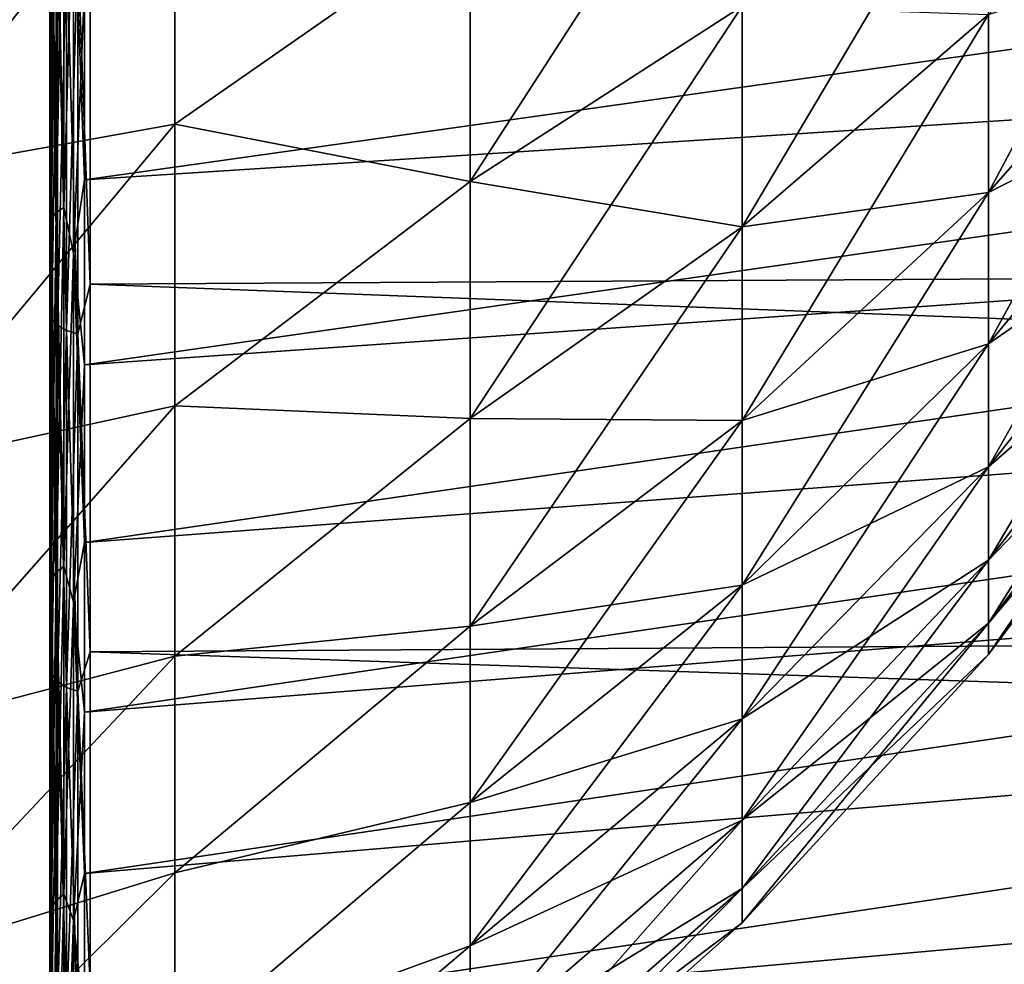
# Model space of a CAD drawing. Header units: millimetres. Extents: x -128 to 173, y -40 to 30.
# Tile 307 of 353: x 130 to 135, y -17 to -12. Entities that reach past the tile are written whole.
import ezdxf

# ---------------------------------------------------------------- set-up
doc = ezdxf.new("R2010")
doc.units = ezdxf.units.MM
doc.header["$LTSCALE"] = 56.728605
for name, color, linetype in [('253', 7, 'CONTINUOUS'), ('254', 7, 'CONTINUOUS'), ('256', 7, 'CONTINUOUS'), ('258', 7, 'CONTINUOUS'), ('273', 7, 'CONTINUOUS'), ('35', 7, 'CONTINUOUS'), ('37', 7, 'CONTINUOUS')]:
    doc.layers.add(name, color=color, linetype=linetype)

msp = doc.modelspace()

# ---------------------------------------------------------------- linework, layer by layer
at = {"layer": '253', "color": 7, "linetype": 'CONTINUOUS'}
for points in [[(130.3, -13.1849, -18.3481), (130.3, -11.2473, -19.5957), (130.3, -13.3547, -18.4773), (130.3, -13.1849, -18.3481)], [(130.3, -13.3547, -18.4773), (130.3, -11.2473, -19.5957), (130.3, -11.4006, -19.743), (130.3, -13.3547, -18.4773)], [(130.3, -11.2475, 19.5956), (130.3, -13.1851, 18.348), (130.3, -13.3541, 18.4778), (130.3, -11.2475, 19.5956)], [(130.3, -11.3999, 19.7434), (130.3, -11.2475, 19.5956), (130.3, -13.3541, 18.4778), (130.3, -11.3999, 19.7434)], [(130.3, -14.9854, -16.9096), (130.3, -13.1849, -18.3481), (130.3, -15.1696, -17.0189), (130.3, -14.9854, -16.9096)], [(130.3, -15.1696, -17.0189), (130.3, -13.1849, -18.3481), (130.3, -13.3547, -18.4773), (130.3, -15.1696, -17.0189)], [(130.3, -13.1851, 18.348), (130.3, -14.9855, 16.9095), (130.3, -15.169, 17.0194), (130.3, -13.1851, 18.348)], [(130.3, -13.3541, 18.4778), (130.3, -13.1851, 18.348), (130.3, -15.169, 17.0194), (130.3, -13.3541, 18.4778)], [(130.3, -16.6299, -15.2952), (130.3, -14.9854, -16.9096), (130.3, -16.8263, -15.383), (130.3, -16.6299, -15.2952)], [(130.3, -16.8263, -15.383), (130.3, -14.9854, -16.9096), (130.3, -15.1696, -17.0189), (130.3, -16.8263, -15.383)], [(130.3, -14.9855, 16.9095), (130.3, -16.63, 15.2951), (130.3, -16.8258, 15.3835), (130.3, -14.9855, 16.9095)], [(130.3, -15.169, 17.0194), (130.3, -14.9855, 16.9095), (130.3, -16.8258, 15.3835), (130.3, -15.169, 17.0194)], [(130.3, -18.1015, -13.5214), (130.3, -16.6299, -15.2952), (130.3, -18.3074, -13.5867), (130.3, -18.1015, -13.5214)], [(130.3, -18.3074, -13.5867), (130.3, -16.6299, -15.2952), (130.3, -16.8263, -15.383), (130.3, -18.3074, -13.5867)], [(130.3, -16.63, 15.2951), (130.3, -18.1016, 13.5213), (130.3, -18.307, 13.5873), (130.3, -16.63, 15.2951)], [(130.3, -16.8258, 15.3835), (130.3, -16.63, 15.2951), (130.3, -18.307, 13.5873), (130.3, -16.8258, 15.3835)]]:
    msp.add_3dface(points, dxfattribs=at)
at = {"layer": '254', "color": 7, "linetype": 'CONTINUOUS'}
for points in [[(171.8356, -11.2938, -19.6191), (171.8356, -13.2346, -18.3658), (130.5017, -11.5007, -19.9161), (171.8356, -11.2938, -19.6191)], [(171.8356, -13.2346, 18.3658), (171.8356, -11.2938, 19.6191), (130.5017, -11.5007, 19.9161), (171.8356, -13.2346, 18.3658)], [(130.5017, -11.5007, -19.9161), (171.8356, -13.2346, -18.3658), (130.5017, -13.472, -18.6393), (130.5017, -11.5007, -19.9161)], [(130.5017, -13.472, 18.6393), (171.8356, -13.2346, 18.3658), (130.5017, -11.5007, 19.9161), (130.5017, -13.472, 18.6393)], [(171.8356, -13.2346, -18.3658), (171.8356, -15.0377, -16.9212), (130.5017, -13.472, -18.6393), (171.8356, -13.2346, -18.3658)], [(171.8356, -15.0377, 16.9212), (171.8356, -13.2346, 18.3658), (130.5017, -13.472, 18.6393), (171.8356, -15.0377, 16.9212)], [(130.5017, -13.472, -18.6393), (171.8356, -15.0377, -16.9212), (130.5017, -15.3028, -17.168), (130.5017, -13.472, -18.6393)], [(130.5017, -15.3028, 17.168), (171.8356, -15.0377, 16.9212), (130.5017, -13.472, 18.6393), (130.5017, -15.3028, 17.168)], [(171.8356, -15.0377, -16.9212), (171.8356, -16.6841, -15.3003), (130.5017, -15.3028, -17.168), (171.8356, -15.0377, -16.9212)], [(171.8356, -16.6841, 15.3003), (171.8356, -15.0377, 16.9212), (130.5017, -15.3028, 17.168), (171.8356, -16.6841, 15.3003)], [(130.5017, -15.3028, -17.168), (171.8356, -16.6841, -15.3003), (130.5017, -16.974, -15.5178), (130.5017, -15.3028, -17.168)], [(130.5017, -16.974, 15.5178), (171.8356, -16.6841, 15.3003), (130.5017, -15.3028, 17.168), (130.5017, -16.974, 15.5178)], [(171.8356, -16.6841, -15.3003), (171.8356, -18.1567, -13.5201), (130.5017, -16.974, -15.5178), (171.8356, -16.6841, -15.3003)], [(171.8356, -18.1567, 13.5201), (171.8356, -16.6841, 15.3003), (130.5017, -16.974, 15.5178), (171.8356, -18.1567, 13.5201)]]:
    msp.add_3dface(points, dxfattribs=at)
at = {"layer": '256', "color": 7, "linetype": 'CONTINUOUS'}
for points in [[(142.1846, -12.1963, -16.7873), (142.1846, -11.3015, -17.4023), (130.4722, -12.9519, -18.2711), (142.1846, -12.1963, -16.7873)], [(130.4722, -12.9519, -18.2711), (142.1846, -11.3015, -17.4023), (130.4722, -11.9963, -18.9122), (130.4722, -12.9519, -18.2711)], [(142.1846, -11.3015, 17.4023), (142.1846, -12.1963, 16.7873), (130.4722, -12.9519, 18.2711), (142.1846, -11.3015, 17.4023)], [(130.4722, -11.9963, 18.9122), (142.1846, -11.3015, 17.4023), (130.4722, -12.9519, 18.2711), (130.4722, -11.9963, 18.9122)], [(142.1846, -13.0585, -16.1257), (142.1846, -12.1963, -16.7873), (130.4722, -13.8733, -17.5817), (142.1846, -13.0585, -16.1257)], [(130.4722, -13.8733, -17.5817), (142.1846, -12.1963, -16.7873), (130.4722, -12.9519, -18.2711), (130.4722, -13.8733, -17.5817)], [(142.1846, -12.1963, 16.7873), (142.1846, -13.0585, 16.1257), (130.4722, -13.8733, 17.5817), (142.1846, -12.1963, 16.7873)], [(130.4722, -12.9519, 18.2711), (142.1846, -12.1963, 16.7873), (130.4722, -13.8733, 17.5817), (130.4722, -12.9519, 18.2711)], [(142.1846, -13.8846, -15.4201), (142.1846, -13.0585, -16.1257), (130.4722, -14.7581, -16.8458), (142.1846, -13.8846, -15.4201)], [(130.4722, -14.7581, -16.8458), (142.1846, -13.0585, -16.1257), (130.4722, -13.8733, -17.5817), (130.4722, -14.7581, -16.8458)], [(142.1846, -13.0585, 16.1257), (142.1846, -13.8846, 15.4201), (130.4722, -14.7581, 16.8458), (142.1846, -13.0585, 16.1257)], [(130.4722, -13.8733, 17.5817), (142.1846, -13.0585, 16.1257), (130.4722, -14.7581, 16.8458), (130.4722, -13.8733, 17.5817)], [(142.1846, -14.6723, -14.6726), (142.1846, -13.8846, -15.4201), (130.4722, -15.6039, -16.0655), (142.1846, -14.6723, -14.6726)], [(130.4722, -15.6039, -16.0655), (142.1846, -13.8846, -15.4201), (130.4722, -14.7581, -16.8458), (130.4722, -15.6039, -16.0655)], [(142.1846, -13.8846, 15.4201), (142.1846, -14.6723, 14.6726), (130.4722, -15.6039, 16.0655), (142.1846, -13.8846, 15.4201)], [(130.4722, -14.7581, 16.8458), (142.1846, -13.8846, 15.4201), (130.4722, -15.6039, 16.0655), (130.4722, -14.7581, 16.8458)], [(142.1846, -15.4204, -13.8843), (142.1846, -14.6723, -14.6726), (130.4722, -16.4086, -15.2428), (142.1846, -15.4204, -13.8843)], [(130.4722, -16.4086, -15.2428), (142.1846, -14.6723, -14.6726), (130.4722, -15.6039, -16.0655), (130.4722, -16.4086, -15.2428)], [(142.1846, -14.6723, 14.6726), (142.1846, -15.4204, 13.8843), (130.4722, -16.4086, 15.2428), (142.1846, -14.6723, 14.6726)], [(130.4722, -15.6039, 16.0655), (142.1846, -14.6723, 14.6726), (130.4722, -16.4086, 15.2428), (130.4722, -15.6039, 16.0655)], [(142.1846, -16.1259, -13.0583), (142.1846, -15.4204, -13.8843), (130.4722, -17.1699, -14.3799), (142.1846, -16.1259, -13.0583)], [(130.4722, -17.1699, -14.3799), (142.1846, -15.4204, -13.8843), (130.4722, -16.4086, -15.2428), (130.4722, -17.1699, -14.3799)], [(142.1846, -15.4204, 13.8843), (142.1846, -16.1259, 13.0583), (130.4722, -17.1699, 14.3799), (142.1846, -15.4204, 13.8843)], [(130.4722, -16.4086, 15.2428), (142.1846, -15.4204, 13.8843), (130.4722, -17.1699, 14.3799), (130.4722, -16.4086, 15.2428)], [(142.1846, -16.787, -12.1967), (142.1846, -16.1259, -13.0583), (130.4722, -17.8858, -13.4789), (142.1846, -16.787, -12.1967)], [(130.4722, -17.8858, -13.4789), (142.1846, -16.1259, -13.0583), (130.4722, -17.1699, -14.3799), (130.4722, -17.8858, -13.4789)], [(142.1846, -16.1259, 13.0583), (142.1846, -16.787, 12.1967), (130.4722, -17.8858, 13.4789), (142.1846, -16.1259, 13.0583)], [(130.4722, -17.1699, 14.3799), (142.1846, -16.1259, 13.0583), (130.4722, -17.8858, 13.4789), (130.4722, -17.1699, 14.3799)], [(142.1846, -17.4025, -11.3011), (142.1846, -16.787, -12.1967), (130.4722, -18.5546, -12.5424), (142.1846, -17.4025, -11.3011)], [(130.4722, -18.5546, -12.5424), (142.1846, -16.787, -12.1967), (130.4722, -17.8858, -13.4789), (130.4722, -18.5546, -12.5424)], [(142.1846, -16.787, 12.1967), (142.1846, -17.4025, 11.3011), (130.4722, -18.5546, 12.5424), (142.1846, -16.787, 12.1967)], [(130.4722, -17.8858, 13.4789), (142.1846, -16.787, 12.1967), (130.4722, -18.5546, 12.5424), (130.4722, -17.8858, 13.4789)]]:
    msp.add_3dface(points, dxfattribs=at)
at = {"layer": '258', "color": 7, "linetype": 'CONTINUOUS'}
for points in [[(130.3, -11.3999, 19.7434), (130.3, -13.3541, 18.4778), (130.3098, -11.7337, 19.6191), (130.3, -11.3999, 19.7434)], [(130.3, -13.3547, -18.4773), (130.3, -11.4006, -19.743), (130.3098, -11.7337, -19.6191), (130.3, -13.3547, -18.4773)], [(130.5017, -13.472, 18.6393), (130.5017, -11.5007, 19.9161), (130.4395, -11.7998, 19.7295), (130.5017, -13.472, 18.6393)], [(130.5017, -11.5007, -19.9161), (130.5017, -13.472, -18.6393), (130.4395, -11.7998, -19.7295), (130.5017, -11.5007, -19.9161)], [(130.3, -13.3547, -18.4773), (130.3098, -11.7337, -19.6191), (130.3098, -13.6423, -18.3433), (130.3, -13.3547, -18.4773)], [(130.3, -13.3541, 18.4778), (130.3098, -13.6423, 18.3433), (130.3098, -11.7337, 19.6191), (130.3, -13.3541, 18.4778)], [(130.3098, -13.6423, 18.3433), (130.3385, -11.7625, 19.6672), (130.3098, -11.7337, 19.6191), (130.3098, -13.6423, 18.3433)], [(130.3385, -11.7625, -19.6672), (130.3385, -13.6758, -18.3883), (130.3098, -11.7337, -19.6191), (130.3385, -11.7625, -19.6672)], [(130.3098, -11.7337, -19.6191), (130.3385, -13.6758, -18.3883), (130.3098, -13.6423, -18.3433), (130.3098, -11.7337, -19.6191)], [(130.3385, -13.6758, 18.3883), (130.3385, -11.7625, 19.6672), (130.3098, -13.6423, 18.3433), (130.3385, -13.6758, 18.3883)], [(130.3385, -13.6758, 18.3883), (130.3832, -11.7853, 19.7053), (130.3385, -11.7625, 19.6672), (130.3385, -13.6758, 18.3883)], [(130.3832, -11.7853, -19.7053), (130.3832, -13.7023, -18.4239), (130.3385, -11.7625, -19.6672), (130.3832, -11.7853, -19.7053)], [(130.3385, -11.7625, -19.6672), (130.3832, -13.7023, -18.4239), (130.3385, -13.6758, -18.3883), (130.3385, -11.7625, -19.6672)], [(130.3832, -13.7023, 18.4239), (130.3832, -11.7853, 19.7053), (130.3385, -13.6758, 18.3883), (130.3832, -13.7023, 18.4239)], [(130.3832, -13.7023, 18.4239), (130.4395, -11.7998, 19.7295), (130.3832, -11.7853, 19.7053), (130.3832, -13.7023, 18.4239)], [(130.4395, -11.7998, -19.7295), (130.4395, -13.7191, -18.4465), (130.3832, -11.7853, -19.7053), (130.4395, -11.7998, -19.7295)], [(130.3832, -11.7853, -19.7053), (130.4395, -13.7191, -18.4465), (130.3832, -13.7023, -18.4239), (130.3832, -11.7853, -19.7053)], [(130.4395, -13.7191, 18.4465), (130.4395, -11.7998, 19.7295), (130.3832, -13.7023, 18.4239), (130.4395, -13.7191, 18.4465)], [(130.4395, -13.7191, 18.4465), (130.5017, -13.472, 18.6393), (130.4395, -11.7998, 19.7295), (130.4395, -13.7191, 18.4465)], [(130.4395, -11.7998, -19.7295), (130.5017, -13.472, -18.6393), (130.4395, -13.7191, -18.4465), (130.4395, -11.7998, -19.7295)], [(130.3, -13.3541, 18.4778), (130.3, -15.169, 17.0194), (130.3098, -13.6423, 18.3433), (130.3, -13.3541, 18.4778)], [(130.3, -15.1696, -17.0189), (130.3, -13.3547, -18.4773), (130.3098, -13.6423, -18.3433), (130.3, -15.1696, -17.0189)], [(130.5017, -15.3028, 17.168), (130.5017, -13.472, 18.6393), (130.4395, -13.7191, 18.4465), (130.5017, -15.3028, 17.168)], [(130.5017, -13.472, -18.6393), (130.5017, -15.3028, -17.168), (130.4395, -13.7191, -18.4465), (130.5017, -13.472, -18.6393)], [(130.3, -15.1696, -17.0189), (130.3098, -13.6423, -18.3433), (130.3098, -15.4133, -16.8825), (130.3, -15.1696, -17.0189)], [(130.3, -15.169, 17.0194), (130.3098, -15.4133, 16.8825), (130.3098, -13.6423, 18.3433), (130.3, -15.169, 17.0194)], [(130.3098, -15.4133, 16.8825), (130.3385, -13.6758, 18.3883), (130.3098, -13.6423, 18.3433), (130.3098, -15.4133, 16.8825)], [(130.3385, -13.6758, -18.3883), (130.3385, -15.4511, -16.9239), (130.3098, -13.6423, -18.3433), (130.3385, -13.6758, -18.3883)], [(130.3098, -13.6423, -18.3433), (130.3385, -15.4511, -16.9239), (130.3098, -15.4133, -16.8825), (130.3098, -13.6423, -18.3433)], [(130.3385, -15.4511, 16.9239), (130.3385, -13.6758, 18.3883), (130.3098, -15.4133, 16.8825), (130.3385, -15.4511, 16.9239)], [(130.3385, -15.4511, 16.9239), (130.3832, -13.7023, 18.4239), (130.3385, -13.6758, 18.3883), (130.3385, -15.4511, 16.9239)], [(130.3832, -13.7023, -18.4239), (130.3832, -15.481, -16.9566), (130.3385, -13.6758, -18.3883), (130.3832, -13.7023, -18.4239)], [(130.3385, -13.6758, -18.3883), (130.3832, -15.481, -16.9566), (130.3385, -15.4511, -16.9239), (130.3385, -13.6758, -18.3883)], [(130.3832, -15.481, 16.9566), (130.3832, -13.7023, 18.4239), (130.3385, -15.4511, 16.9239), (130.3832, -15.481, 16.9566)], [(130.3832, -15.481, 16.9566), (130.4395, -13.7191, 18.4465), (130.3832, -13.7023, 18.4239), (130.3832, -15.481, 16.9566)], [(130.4395, -13.7191, -18.4465), (130.4395, -15.5001, -16.9775), (130.3832, -13.7023, -18.4239), (130.4395, -13.7191, -18.4465)], [(130.3832, -13.7023, -18.4239), (130.4395, -15.5001, -16.9775), (130.3832, -15.481, -16.9566), (130.3832, -13.7023, -18.4239)], [(130.4395, -15.5001, 16.9775), (130.4395, -13.7191, 18.4465), (130.3832, -15.481, 16.9566), (130.4395, -15.5001, 16.9775)], [(130.4395, -15.5001, 16.9775), (130.5017, -15.3028, 17.168), (130.4395, -13.7191, 18.4465), (130.4395, -15.5001, 16.9775)], [(130.4395, -13.7191, -18.4465), (130.5017, -15.3028, -17.168), (130.4395, -15.5001, -16.9775), (130.4395, -13.7191, -18.4465)], [(130.3, -15.169, 17.0194), (130.3, -16.8258, 15.3835), (130.3098, -15.4133, 16.8825), (130.3, -15.169, 17.0194)], [(130.3, -16.8263, -15.383), (130.3, -15.1696, -17.0189), (130.3098, -15.4133, -16.8825), (130.3, -16.8263, -15.383)], [(130.5017, -16.974, 15.5178), (130.5017, -15.3028, 17.168), (130.4395, -15.5001, 16.9775), (130.5017, -16.974, 15.5178)], [(130.5017, -15.3028, -17.168), (130.5017, -16.974, -15.5178), (130.4395, -15.5001, -16.9775), (130.5017, -15.3028, -17.168)], [(130.3, -16.8263, -15.383), (130.3098, -15.4133, -16.8825), (130.3098, -17.0289, -15.2514), (130.3, -16.8263, -15.383)], [(130.3, -16.8258, 15.3835), (130.3098, -17.0289, 15.2514), (130.3098, -15.4133, 16.8825), (130.3, -16.8258, 15.3835)], [(130.3098, -17.0289, 15.2514), (130.3385, -15.4511, 16.9239), (130.3098, -15.4133, 16.8825), (130.3098, -17.0289, 15.2514)], [(130.3385, -15.4511, -16.9239), (130.3385, -17.0706, -15.2888), (130.3098, -15.4133, -16.8825), (130.3385, -15.4511, -16.9239)], [(130.3098, -15.4133, -16.8825), (130.3385, -17.0706, -15.2888), (130.3098, -17.0289, -15.2514), (130.3098, -15.4133, -16.8825)], [(130.3385, -17.0706, 15.2888), (130.3385, -15.4511, 16.9239), (130.3098, -17.0289, 15.2514), (130.3385, -17.0706, 15.2888)], [(130.3385, -17.0706, 15.2888), (130.3832, -15.481, 16.9566), (130.3385, -15.4511, 16.9239), (130.3385, -17.0706, 15.2888)], [(130.3832, -15.481, -16.9566), (130.3832, -17.1037, -15.3184), (130.3385, -15.4511, -16.9239), (130.3832, -15.481, -16.9566)], [(130.3385, -15.4511, -16.9239), (130.3832, -17.1037, -15.3184), (130.3385, -17.0706, -15.2888), (130.3385, -15.4511, -16.9239)], [(130.3832, -17.1037, 15.3184), (130.3832, -15.481, 16.9566), (130.3385, -17.0706, 15.2888), (130.3832, -17.1037, 15.3184)], [(130.3832, -17.1037, 15.3184), (130.4395, -15.5001, 16.9775), (130.3832, -15.481, 16.9566), (130.3832, -17.1037, 15.3184)], [(130.4395, -15.5001, -16.9775), (130.4395, -17.1247, -15.3373), (130.3832, -15.481, -16.9566), (130.4395, -15.5001, -16.9775)], [(130.3832, -15.481, -16.9566), (130.4395, -17.1247, -15.3373), (130.3832, -17.1037, -15.3184), (130.3832, -15.481, -16.9566)], [(130.4395, -17.1247, 15.3373), (130.4395, -15.5001, 16.9775), (130.3832, -17.1037, 15.3184), (130.4395, -17.1247, 15.3373)], [(130.4395, -17.1247, 15.3373), (130.5017, -16.974, 15.5178), (130.4395, -15.5001, 16.9775), (130.4395, -17.1247, 15.3373)], [(130.4395, -15.5001, -16.9775), (130.5017, -16.974, -15.5178), (130.4395, -17.1247, -15.3373), (130.4395, -15.5001, -16.9775)], [(130.3, -16.8258, 15.3835), (130.3, -18.307, 13.5873), (130.3098, -17.0289, 15.2514), (130.3, -16.8258, 15.3835)], [(130.3, -18.3074, -13.5867), (130.3, -16.8263, -15.383), (130.3098, -17.0289, -15.2514), (130.3, -18.3074, -13.5867)]]:
    msp.add_3dface(points, dxfattribs=at)
at = {"layer": '273', "color": 7, "linetype": 'CONTINUOUS'}
for points in [[(130.3319, -13.1142, -18.2654), (130.3319, -11.1857, -19.5061), (130.3081, -13.1445, -18.3076), (130.3319, -13.1142, -18.2654)], [(130.3081, -13.1445, -18.3076), (130.3319, -11.1857, -19.5061), (130.3081, -11.2116, -19.5511), (130.3081, -13.1445, -18.3076)], [(130.3319, -11.1857, 19.5061), (130.3319, -13.1142, 18.2654), (130.3081, -11.2116, 19.5511), (130.3319, -11.1857, 19.5061)], [(130.3694, -13.0891, -18.2304), (130.3694, -11.1643, -19.4687), (130.3319, -13.1142, -18.2654), (130.3694, -13.0891, -18.2304)], [(130.3319, -13.1142, -18.2654), (130.3694, -11.1643, -19.4687), (130.3319, -11.1857, -19.5061), (130.3319, -13.1142, -18.2654)], [(130.3694, -11.1643, 19.4687), (130.3694, -13.0891, 18.2304), (130.3319, -11.1857, 19.5061), (130.3694, -11.1643, 19.4687)], [(130.3319, -11.1857, 19.5061), (130.3694, -13.0891, 18.2304), (130.3319, -13.1142, 18.2654), (130.3319, -11.1857, 19.5061)], [(130.3694, -13.0891, -18.2304), (130.4175, -11.4452, -19.2692), (130.3694, -11.1643, -19.4687), (130.3694, -13.0891, -18.2304)], [(130.3694, -11.1643, 19.4687), (130.4175, -11.4452, 19.2692), (130.3694, -13.0891, 18.2304), (130.3694, -11.1643, 19.4687)], [(130.3, -11.2475, 19.5956), (130.3081, -11.2116, 19.5511), (130.3081, -13.1445, 18.3076), (130.3, -11.2475, 19.5956)], [(130.3, -11.2473, -19.5957), (130.3081, -13.1445, -18.3076), (130.3081, -11.2116, -19.5511), (130.3, -11.2473, -19.5957)], [(130.3081, -11.2116, 19.5511), (130.3319, -13.1142, 18.2654), (130.3081, -13.1445, 18.3076), (130.3081, -11.2116, 19.5511)], [(130.3, -11.2473, -19.5957), (130.3, -13.1849, -18.3481), (130.3081, -13.1445, -18.3076), (130.3, -11.2473, -19.5957)], [(130.3, -13.1851, 18.348), (130.3, -11.2475, 19.5956), (130.3081, -13.1445, 18.3076), (130.3, -13.1851, 18.348)], [(130.4175, -13.3176, -18.026), (130.4175, -11.4452, -19.2692), (130.3694, -13.0891, -18.2304), (130.4175, -13.3176, -18.026)], [(130.4175, -11.4452, 19.2692), (130.4175, -13.3176, 18.026), (130.3694, -13.0891, 18.2304), (130.4175, -11.4452, 19.2692)], [(130.4722, -11.9963, 18.9122), (130.4722, -12.9519, 18.2711), (130.4175, -11.4452, 19.2692), (130.4722, -11.9963, 18.9122)], [(130.4175, -11.4452, 19.2692), (130.4722, -12.9519, 18.2711), (130.4175, -13.3176, 18.026), (130.4175, -11.4452, 19.2692)], [(130.4175, -13.3176, -18.026), (130.4722, -11.9963, -18.9122), (130.4175, -11.4452, -19.2692), (130.4175, -13.3176, -18.026)], [(130.4722, -12.9519, -18.2711), (130.4722, -11.9963, -18.9122), (130.4175, -13.3176, -18.026), (130.4722, -12.9519, -18.2711)], [(130.4722, -12.9519, 18.2711), (130.4722, -13.8733, 17.5817), (130.4175, -13.3176, 18.026), (130.4722, -12.9519, 18.2711)], [(130.4722, -13.8733, -17.5817), (130.4722, -12.9519, -18.2711), (130.4175, -13.3176, -18.026), (130.4722, -13.8733, -17.5817)], [(130.3694, -14.8777, -16.8026), (130.3694, -13.0891, -18.2304), (130.3319, -14.9063, -16.8348), (130.3694, -14.8777, -16.8026)], [(130.3319, -14.9063, -16.8348), (130.3694, -13.0891, -18.2304), (130.3319, -13.1142, -18.2654), (130.3319, -14.9063, -16.8348)], [(130.3694, -13.0891, 18.2304), (130.3694, -14.8777, 16.8026), (130.3319, -13.1142, 18.2654), (130.3694, -13.0891, 18.2304)], [(130.3694, -14.8777, -16.8026), (130.4175, -13.3176, -18.026), (130.3694, -13.0891, -18.2304), (130.3694, -14.8777, -16.8026)], [(130.3694, -13.0891, 18.2304), (130.4175, -13.3176, 18.026), (130.3694, -14.8777, 16.8026), (130.3694, -13.0891, 18.2304)], [(130.3, -13.1851, 18.348), (130.3081, -13.1445, 18.3076), (130.3081, -14.9407, 16.8737), (130.3, -13.1851, 18.348)], [(130.3, -13.1849, -18.3481), (130.3081, -14.9407, -16.8737), (130.3081, -13.1445, -18.3076), (130.3, -13.1849, -18.3481)], [(130.3319, -14.9063, -16.8348), (130.3319, -13.1142, -18.2654), (130.3081, -14.9407, -16.8737), (130.3319, -14.9063, -16.8348)], [(130.3081, -14.9407, -16.8737), (130.3319, -13.1142, -18.2654), (130.3081, -13.1445, -18.3076), (130.3081, -14.9407, -16.8737)], [(130.3319, -13.1142, 18.2654), (130.3319, -14.9063, 16.8348), (130.3081, -13.1445, 18.3076), (130.3319, -13.1142, 18.2654)], [(130.3081, -13.1445, 18.3076), (130.3319, -14.9063, 16.8348), (130.3081, -14.9407, 16.8737), (130.3081, -13.1445, 18.3076)], [(130.3319, -13.1142, 18.2654), (130.3694, -14.8777, 16.8026), (130.3319, -14.9063, 16.8348), (130.3319, -13.1142, 18.2654)], [(130.3, -13.1849, -18.3481), (130.3, -14.9854, -16.9096), (130.3081, -14.9407, -16.8737), (130.3, -13.1849, -18.3481)], [(130.3, -14.9855, 16.9095), (130.3, -13.1851, 18.348), (130.3081, -14.9407, 16.8737), (130.3, -14.9855, 16.9095)], [(130.4175, -15.056, -16.6015), (130.4175, -13.3176, -18.026), (130.3694, -14.8777, -16.8026), (130.4175, -15.056, -16.6015)], [(130.4175, -13.3176, 18.026), (130.4175, -15.056, 16.6015), (130.3694, -14.8777, 16.8026), (130.4175, -13.3176, 18.026)], [(130.4722, -13.8733, 17.5817), (130.4722, -14.7581, 16.8458), (130.4175, -13.3176, 18.026), (130.4722, -13.8733, 17.5817)], [(130.4175, -13.3176, 18.026), (130.4722, -14.7581, 16.8458), (130.4175, -15.056, 16.6015), (130.4175, -13.3176, 18.026)], [(130.4175, -15.056, -16.6015), (130.4722, -13.8733, -17.5817), (130.4175, -13.3176, -18.026), (130.4175, -15.056, -16.6015)], [(130.4722, -14.7581, -16.8458), (130.4722, -13.8733, -17.5817), (130.4175, -15.056, -16.6015), (130.4722, -14.7581, -16.8458)], [(130.4722, -14.7581, 16.8458), (130.4722, -15.6039, 16.0655), (130.4175, -15.056, 16.6015), (130.4722, -14.7581, 16.8458)], [(130.4722, -15.6039, -16.0655), (130.4722, -14.7581, -16.8458), (130.4175, -15.056, -16.6015), (130.4722, -15.6039, -16.0655)], [(130.3319, -16.5433, -15.2292), (130.3319, -14.9063, -16.8348), (130.3081, -16.5815, -15.2643), (130.3319, -16.5433, -15.2292)], [(130.3081, -16.5815, -15.2643), (130.3319, -14.9063, -16.8348), (130.3081, -14.9407, -16.8737), (130.3081, -16.5815, -15.2643)], [(130.3319, -14.9063, 16.8348), (130.3319, -16.5433, 15.2292), (130.3081, -14.9407, 16.8737), (130.3319, -14.9063, 16.8348)], [(130.3694, -16.5116, -15.2), (130.3694, -14.8777, -16.8026), (130.3319, -16.5433, -15.2292), (130.3694, -16.5116, -15.2)], [(130.3319, -16.5433, -15.2292), (130.3694, -14.8777, -16.8026), (130.3319, -14.9063, -16.8348), (130.3319, -16.5433, -15.2292)], [(130.3694, -14.8777, 16.8026), (130.3694, -16.5116, 15.2), (130.3319, -14.9063, 16.8348), (130.3694, -14.8777, 16.8026)], [(130.3319, -14.9063, 16.8348), (130.3694, -16.5116, 15.2), (130.3319, -16.5433, 15.2292), (130.3319, -14.9063, 16.8348)], [(130.3694, -16.5116, -15.2), (130.4175, -15.056, -16.6015), (130.3694, -14.8777, -16.8026), (130.3694, -16.5116, -15.2)], [(130.3694, -14.8777, 16.8026), (130.4175, -15.056, 16.6015), (130.3694, -16.5116, 15.2), (130.3694, -14.8777, 16.8026)], [(130.3, -14.9855, 16.9095), (130.3081, -14.9407, 16.8737), (130.3081, -16.5815, 15.2643), (130.3, -14.9855, 16.9095)], [(130.3, -14.9854, -16.9096), (130.3081, -16.5815, -15.2643), (130.3081, -14.9407, -16.8737), (130.3, -14.9854, -16.9096)], [(130.3081, -14.9407, 16.8737), (130.3319, -16.5433, 15.2292), (130.3081, -16.5815, 15.2643), (130.3081, -14.9407, 16.8737)], [(130.3, -14.9854, -16.9096), (130.3, -16.6299, -15.2952), (130.3081, -16.5815, -15.2643), (130.3, -14.9854, -16.9096)], [(130.3, -16.63, 15.2951), (130.3, -14.9855, 16.9095), (130.3081, -16.5815, 15.2643), (130.3, -16.63, 15.2951)], [(130.4175, -16.643, -15.0102), (130.4175, -15.056, -16.6015), (130.3694, -16.5116, -15.2), (130.4175, -16.643, -15.0102)], [(130.4175, -15.056, 16.6015), (130.4175, -16.643, 15.0102), (130.3694, -16.5116, 15.2), (130.4175, -15.056, 16.6015)], [(130.4722, -15.6039, 16.0655), (130.4722, -16.4086, 15.2428), (130.4175, -15.056, 16.6015), (130.4722, -15.6039, 16.0655)], [(130.4175, -15.056, 16.6015), (130.4722, -16.4086, 15.2428), (130.4175, -16.643, 15.0102), (130.4175, -15.056, 16.6015)], [(130.4175, -16.643, -15.0102), (130.4722, -15.6039, -16.0655), (130.4175, -15.056, -16.6015), (130.4175, -16.643, -15.0102)], [(130.4722, -16.4086, -15.2428), (130.4722, -15.6039, -16.0655), (130.4175, -16.643, -15.0102), (130.4722, -16.4086, -15.2428)], [(130.4722, -16.4086, 15.2428), (130.4722, -17.1699, 14.3799), (130.4175, -16.643, 15.0102), (130.4722, -16.4086, 15.2428)], [(130.4722, -17.1699, -14.3799), (130.4722, -16.4086, -15.2428), (130.4175, -16.643, -15.0102), (130.4722, -17.1699, -14.3799)], [(130.3694, -17.9738, -13.4393), (130.3694, -16.5116, -15.2), (130.3319, -18.0083, -13.4651), (130.3694, -17.9738, -13.4393)], [(130.3319, -18.0083, -13.4651), (130.3694, -16.5116, -15.2), (130.3319, -16.5433, -15.2292), (130.3319, -18.0083, -13.4651)], [(130.3694, -16.5116, 15.2), (130.3694, -17.9738, 13.4393), (130.3319, -16.5433, 15.2292), (130.3694, -16.5116, 15.2)], [(130.3694, -17.9738, -13.4393), (130.4175, -16.643, -15.0102), (130.3694, -16.5116, -15.2), (130.3694, -17.9738, -13.4393)], [(130.3694, -16.5116, 15.2), (130.4175, -16.643, 15.0102), (130.3694, -17.9738, 13.4393), (130.3694, -16.5116, 15.2)], [(130.3, -16.63, 15.2951), (130.3081, -16.5815, 15.2643), (130.3081, -18.0499, 13.4962), (130.3, -16.63, 15.2951)], [(130.3, -16.6299, -15.2952), (130.3081, -18.0499, -13.4962), (130.3081, -16.5815, -15.2643), (130.3, -16.6299, -15.2952)], [(130.3319, -18.0083, -13.4651), (130.3319, -16.5433, -15.2292), (130.3081, -18.0499, -13.4962), (130.3319, -18.0083, -13.4651)], [(130.3081, -18.0499, -13.4962), (130.3319, -16.5433, -15.2292), (130.3081, -16.5815, -15.2643), (130.3081, -18.0499, -13.4962)], [(130.3319, -16.5433, 15.2292), (130.3319, -18.0083, 13.4651), (130.3081, -16.5815, 15.2643), (130.3319, -16.5433, 15.2292)], [(130.3081, -16.5815, 15.2643), (130.3319, -18.0083, 13.4651), (130.3081, -18.0499, 13.4962), (130.3081, -16.5815, 15.2643)], [(130.3319, -16.5433, 15.2292), (130.3694, -17.9738, 13.4393), (130.3319, -18.0083, 13.4651), (130.3319, -16.5433, 15.2292)], [(130.3, -16.6299, -15.2952), (130.3, -18.1015, -13.5214), (130.3081, -18.0499, -13.4962), (130.3, -16.6299, -15.2952)], [(130.3, -18.1016, 13.5213), (130.3, -16.63, 15.2951), (130.3081, -18.0499, 13.4962), (130.3, -18.1016, 13.5213)], [(130.4175, -18.0626, -13.2678), (130.4175, -16.643, -15.0102), (130.3694, -17.9738, -13.4393), (130.4175, -18.0626, -13.2678)], [(130.4175, -16.643, 15.0102), (130.4175, -18.0626, 13.2678), (130.3694, -17.9738, 13.4393), (130.4175, -16.643, 15.0102)], [(130.4722, -17.1699, 14.3799), (130.4722, -17.8858, 13.4789), (130.4175, -16.643, 15.0102), (130.4722, -17.1699, 14.3799)], [(130.4175, -16.643, 15.0102), (130.4722, -17.8858, 13.4789), (130.4175, -18.0626, 13.2678), (130.4175, -16.643, 15.0102)], [(130.4175, -18.0626, -13.2678), (130.4722, -17.1699, -14.3799), (130.4175, -16.643, -15.0102), (130.4175, -18.0626, -13.2678)]]:
    msp.add_3dface(points, dxfattribs=at)
at = {"layer": '35', "color": 7, "linetype": 'CONTINUOUS'}
for points in [[(129.4934, -11.3407, 16.2937), (129.4934, -12.931, 15.0628), (130.9237, -11.1341, 15.325), (129.4934, -11.3407, 16.2937)], [(130.9237, -11.1341, 15.325), (129.4934, -12.931, 15.0628), (130.9237, -12.675, 14.0773), (130.9237, -11.1341, 15.325)], [(129.4934, -12.931, -15.0628), (129.4934, -11.3407, -16.2937), (130.9237, -11.1341, -15.325), (129.4934, -12.931, -15.0628)], [(130.9237, -12.675, -14.0773), (129.4934, -12.931, -15.0628), (130.9237, -11.1341, -15.325), (130.9237, -12.675, -14.0773)], [(129.4934, -12.931, 15.0628), (129.4934, -14.3885, 13.6773), (130.9237, -12.675, 14.0773), (129.4934, -12.931, 15.0628)], [(130.9237, -12.675, 14.0773), (129.4934, -14.3885, 13.6773), (130.9237, -14.0772, 12.675), (130.9237, -12.675, 14.0773)], [(129.4934, -14.3885, -13.6773), (129.4934, -12.931, -15.0628), (130.9237, -12.675, -14.0773), (129.4934, -14.3885, -13.6773)], [(130.9237, -14.0772, -12.675), (129.4934, -14.3885, -13.6773), (130.9237, -12.675, -14.0773), (130.9237, -14.0772, -12.675)], [(129.4934, -14.3885, 13.6773), (129.4934, -15.6984, 12.1514), (130.9237, -14.0772, 12.675), (129.4934, -14.3885, 13.6773)], [(130.9237, -14.0772, 12.675), (129.4934, -15.6984, 12.1514), (130.9237, -15.325, 11.1342), (130.9237, -14.0772, 12.675)], [(129.4934, -15.6984, -12.1514), (129.4934, -14.3885, -13.6773), (130.9237, -14.0772, -12.675), (129.4934, -15.6984, -12.1514)], [(130.9237, -15.325, -11.1342), (129.4934, -15.6984, -12.1514), (130.9237, -14.0772, -12.675), (130.9237, -15.325, -11.1342)], [(129.4934, -15.6984, 12.1514), (129.4934, -16.8472, 10.5009), (130.9237, -15.325, 11.1342), (129.4934, -15.6984, 12.1514)], [(130.9237, -15.325, 11.1342), (129.4934, -16.8472, 10.5009), (130.9237, -16.4048, 9.4715), (130.9237, -15.325, 11.1342)], [(129.4934, -16.8472, -10.5009), (129.4934, -15.6984, -12.1514), (130.9237, -15.325, -11.1342), (129.4934, -16.8472, -10.5009)], [(130.9237, -16.4048, -9.4715), (129.4934, -16.8472, -10.5009), (130.9237, -15.325, -11.1342), (130.9237, -16.4048, -9.4715)], [(129.4934, -16.8472, 10.5009), (129.4934, -17.8231, 8.7426), (130.9237, -16.4048, 9.4715), (129.4934, -16.8472, 10.5009)], [(130.9237, -16.4048, 9.4715), (129.4934, -17.8231, 8.7426), (130.9237, -17.305, 7.7047), (130.9237, -16.4048, 9.4715)], [(129.4934, -17.8231, -8.7426), (129.4934, -16.8472, -10.5009), (130.9237, -16.4048, -9.4715), (129.4934, -17.8231, -8.7426)], [(130.9237, -17.305, -7.7047), (129.4934, -17.8231, -8.7426), (130.9237, -16.4048, -9.4715), (130.9237, -17.305, -7.7047)]]:
    msp.add_3dface(points, dxfattribs=at)
at = {"layer": '37', "color": 7, "linetype": 'CONTINUOUS'}
for points in [[(132.3947, -11.6476, 13.5678), (132.3947, -12.9604, 12.3198), (133.7515, -10.8617, 12.6524), (132.3947, -11.6476, 13.5678)], [(132.3947, -12.9604, 12.3198), (133.7515, -12.086, 11.4886), (133.7515, -10.8617, 12.6524), (132.3947, -12.9604, 12.3198)], [(136.0629, -11.7798, 7.3424), (136.0629, -10.9765, 8.4964), (134.9785, -13.0155, 8.1127), (136.0629, -11.7798, 7.3424)], [(134.9785, -13.0155, 8.1127), (136.0629, -10.9765, 8.4964), (134.9785, -12.128, 9.3878), (134.9785, -13.0155, 8.1127)], [(130.9237, -11.1341, 15.325), (130.9237, -12.675, 14.0773), (132.3947, -11.6476, 13.5678), (130.9237, -11.1341, 15.325)], [(130.9237, -12.675, -14.0773), (130.9237, -11.1341, -15.325), (132.3947, -11.6476, -13.5678), (130.9237, -12.675, -14.0773)], [(134.9785, -12.128, 9.3878), (134.9785, -11.1161, 10.5666), (133.7515, -13.1863, 10.207), (134.9785, -12.128, 9.3878)], [(133.7515, -13.1863, 10.207), (134.9785, -11.1161, 10.5666), (133.7515, -12.086, 11.4886), (133.7515, -13.1863, 10.207)], [(132.3947, -11.6476, 13.5678), (130.9237, -12.675, 14.0773), (132.3947, -12.9604, 12.3198), (132.3947, -11.6476, 13.5678)], [(132.3947, -12.9604, -12.3198), (130.9237, -12.675, -14.0773), (132.3947, -11.6476, -13.5678), (132.3947, -12.9604, -12.3198)], [(132.3947, -12.9604, -12.3198), (132.3947, -11.6476, -13.5678), (133.7515, -12.086, -11.4886), (132.3947, -12.9604, -12.3198)], [(136.0629, -11.7798, -7.3424), (136.0629, -12.4621, -6.113), (134.9785, -13.0155, -8.1127), (136.0629, -11.7798, -7.3424)], [(134.9785, -12.128, -9.3878), (136.0629, -11.7798, -7.3424), (134.9785, -13.0155, -8.1127), (134.9785, -12.128, -9.3878)], [(136.0629, -12.4621, 6.113), (136.0629, -11.7798, 7.3424), (134.9785, -13.7695, 6.7543), (136.0629, -12.4621, 6.113)], [(134.9785, -13.7695, 6.7543), (136.0629, -11.7798, 7.3424), (134.9785, -13.0155, 8.1127), (134.9785, -13.7695, 6.7543)], [(132.3947, -12.9604, 12.3198), (132.3947, -14.1403, 10.9454), (133.7515, -12.086, 11.4886), (132.3947, -12.9604, 12.3198)], [(132.3947, -14.1403, 10.9454), (133.7515, -13.1863, 10.207), (133.7515, -12.086, 11.4886), (132.3947, -14.1403, 10.9454)], [(132.3947, -12.9604, -12.3198), (133.7515, -12.086, -11.4886), (133.7515, -13.1863, -10.207), (132.3947, -12.9604, -12.3198)], [(133.7515, -12.086, -11.4886), (134.9785, -12.128, -9.3878), (133.7515, -13.1863, -10.207), (133.7515, -12.086, -11.4886)], [(134.9785, -12.128, -9.3878), (134.9785, -13.0155, -8.1127), (133.7515, -13.1863, -10.207), (134.9785, -12.128, -9.3878)], [(134.9785, -13.0155, 8.1127), (134.9785, -12.128, 9.3878), (133.7515, -14.1513, 8.8206), (134.9785, -13.0155, 8.1127)], [(133.7515, -14.1513, 8.8206), (134.9785, -12.128, 9.3878), (133.7515, -13.1863, 10.207), (133.7515, -14.1513, 8.8206)], [(136.0629, -12.4621, -6.113), (136.0629, -13.0166, -4.8208), (134.9785, -13.7695, -6.7543), (136.0629, -12.4621, -6.113)], [(134.9785, -13.0155, -8.1127), (136.0629, -12.4621, -6.113), (134.9785, -13.7695, -6.7543), (134.9785, -13.0155, -8.1127)], [(136.0629, -13.0166, 4.8208), (136.0629, -12.4621, 6.113), (134.9785, -14.3822, 5.3266), (136.0629, -13.0166, 4.8208)], [(134.9785, -14.3822, 5.3266), (136.0629, -12.4621, 6.113), (134.9785, -13.7695, 6.7543), (134.9785, -14.3822, 5.3266)], [(130.9237, -12.675, 14.0773), (130.9237, -14.0772, 12.675), (132.3947, -12.9604, 12.3198), (130.9237, -12.675, 14.0773)], [(130.9237, -14.0772, -12.675), (130.9237, -12.675, -14.0773), (132.3947, -12.9604, -12.3198), (130.9237, -14.0772, -12.675)], [(132.3947, -12.9604, 12.3198), (130.9237, -14.0772, 12.675), (132.3947, -14.1403, 10.9454), (132.3947, -12.9604, 12.3198)], [(132.3947, -14.1403, -10.9454), (130.9237, -14.0772, -12.675), (132.3947, -12.9604, -12.3198), (132.3947, -14.1403, -10.9454)], [(132.3947, -14.1403, -10.9454), (132.3947, -12.9604, -12.3198), (133.7515, -13.1863, -10.207), (132.3947, -14.1403, -10.9454)], [(134.9785, -13.0155, -8.1127), (134.9785, -13.7695, -6.7543), (133.7515, -14.1513, -8.8206), (134.9785, -13.0155, -8.1127)], [(133.7515, -13.1863, -10.207), (134.9785, -13.0155, -8.1127), (133.7515, -14.1513, -8.8206), (133.7515, -13.1863, -10.207)], [(134.9785, -13.7695, 6.7543), (134.9785, -13.0155, 8.1127), (133.7515, -14.971, 7.3436), (134.9785, -13.7695, 6.7543)], [(133.7515, -14.971, 7.3436), (134.9785, -13.0155, 8.1127), (133.7515, -14.1513, 8.8206), (133.7515, -14.971, 7.3436)], [(136.0629, -13.0166, -4.8208), (136.0629, -13.4376, -3.4792), (134.9785, -14.3822, -5.3266), (136.0629, -13.0166, -4.8208)], [(134.9785, -13.7695, -6.7543), (136.0629, -13.0166, -4.8208), (134.9785, -14.3822, -5.3266), (134.9785, -13.7695, -6.7543)], [(136.0629, -13.4376, 3.4792), (136.0629, -13.0166, 4.8208), (134.9785, -14.8473, 3.8442), (136.0629, -13.4376, 3.4792)], [(134.9785, -14.8473, 3.8442), (136.0629, -13.0166, 4.8208), (134.9785, -14.3822, 5.3266), (134.9785, -14.8473, 3.8442)], [(132.3947, -14.1403, 10.9454), (132.3947, -15.1751, 9.4587), (133.7515, -13.1863, 10.207), (132.3947, -14.1403, 10.9454)], [(132.3947, -15.1751, 9.4587), (133.7515, -14.1513, 8.8206), (133.7515, -13.1863, 10.207), (132.3947, -15.1751, 9.4587)], [(132.3947, -14.1403, -10.9454), (133.7515, -13.1863, -10.207), (133.7515, -14.1513, -8.8206), (132.3947, -14.1403, -10.9454)], [(136.0629, -13.4376, -3.4792), (136.0629, -13.7206, -2.1019), (134.9785, -14.8473, -3.8442), (136.0629, -13.4376, -3.4792)], [(134.9785, -14.3822, -5.3266), (136.0629, -13.4376, -3.4792), (134.9785, -14.8473, -3.8442), (134.9785, -14.3822, -5.3266)], [(136.0629, -13.7206, 2.1019), (136.0629, -13.4376, 3.4792), (134.9785, -15.16, 2.3224), (136.0629, -13.7206, 2.1019)], [(134.9785, -15.16, 2.3224), (136.0629, -13.4376, 3.4792), (134.9785, -14.8473, 3.8442), (134.9785, -15.16, 2.3224)], [(136.0629, -13.7206, -2.1019), (136.0629, -13.8629, -0.703), (134.9785, -15.16, -2.3224), (136.0629, -13.7206, -2.1019)], [(134.9785, -14.8473, -3.8442), (136.0629, -13.7206, -2.1019), (134.9785, -15.16, -2.3224), (134.9785, -14.8473, -3.8442)], [(136.0629, -13.8629, 0.703), (136.0629, -13.7206, 2.1019), (134.9785, -15.3172, 0.7768), (136.0629, -13.8629, 0.703)], [(134.9785, -15.3172, 0.7768), (136.0629, -13.7206, 2.1019), (134.9785, -15.16, 2.3224), (134.9785, -15.3172, 0.7768)], [(134.9785, -13.7695, -6.7543), (134.9785, -14.3822, -5.3266), (133.7515, -14.971, -7.3436), (134.9785, -13.7695, -6.7543)], [(133.7515, -14.1513, -8.8206), (134.9785, -13.7695, -6.7543), (133.7515, -14.971, -7.3436), (133.7515, -14.1513, -8.8206)], [(134.9785, -14.3822, 5.3266), (134.9785, -13.7695, 6.7543), (133.7515, -15.6372, 5.7914), (134.9785, -14.3822, 5.3266)], [(133.7515, -15.6372, 5.7914), (134.9785, -13.7695, 6.7543), (133.7515, -14.971, 7.3436), (133.7515, -15.6372, 5.7914)], [(136.0629, -13.8629, -0.703), (136.0629, -13.8629, 0.703), (134.9785, -15.3172, -0.7768), (136.0629, -13.8629, -0.703)], [(134.9785, -15.16, -2.3224), (136.0629, -13.8629, -0.703), (134.9785, -15.3172, -0.7768), (134.9785, -15.16, -2.3224)], [(134.9785, -15.3172, -0.7768), (136.0629, -13.8629, 0.703), (134.9785, -15.3172, 0.7768), (134.9785, -15.3172, -0.7768)], [(130.9237, -14.0772, 12.675), (130.9237, -15.325, 11.1342), (132.3947, -14.1403, 10.9454), (130.9237, -14.0772, 12.675)], [(130.9237, -15.325, -11.1342), (130.9237, -14.0772, -12.675), (132.3947, -14.1403, -10.9454), (130.9237, -15.325, -11.1342)], [(132.3947, -14.1403, 10.9454), (130.9237, -15.325, 11.1342), (132.3947, -15.1751, 9.4587), (132.3947, -14.1403, 10.9454)], [(132.3947, -15.1751, -9.4587), (130.9237, -15.325, -11.1342), (132.3947, -14.1403, -10.9454), (132.3947, -15.1751, -9.4587)], [(132.3947, -15.1751, -9.4587), (132.3947, -14.1403, -10.9454), (133.7515, -14.1513, -8.8206), (132.3947, -15.1751, -9.4587)], [(132.3947, -15.1751, 9.4587), (132.3947, -16.0542, 7.8749), (133.7515, -14.1513, 8.8206), (132.3947, -15.1751, 9.4587)], [(132.3947, -16.0542, 7.8749), (133.7515, -14.971, 7.3436), (133.7515, -14.1513, 8.8206), (132.3947, -16.0542, 7.8749)], [(132.3947, -15.1751, -9.4587), (133.7515, -14.1513, -8.8206), (133.7515, -14.971, -7.3436), (132.3947, -15.1751, -9.4587)], [(134.9785, -14.3822, -5.3266), (134.9785, -14.8473, -3.8442), (133.7515, -15.6372, -5.7914), (134.9785, -14.3822, -5.3266)], [(133.7515, -14.971, -7.3436), (134.9785, -14.3822, -5.3266), (133.7515, -15.6372, -5.7914), (133.7515, -14.971, -7.3436)], [(134.9785, -14.8473, 3.8442), (134.9785, -14.3822, 5.3266), (133.7515, -16.1428, 4.1797), (134.9785, -14.8473, 3.8442)], [(133.7515, -16.1428, 4.1797), (134.9785, -14.3822, 5.3266), (133.7515, -15.6372, 5.7914), (133.7515, -16.1428, 4.1797)], [(134.9785, -14.8473, -3.8442), (134.9785, -15.16, -2.3224), (133.7515, -16.1428, -4.1797), (134.9785, -14.8473, -3.8442)], [(133.7515, -15.6372, -5.7914), (134.9785, -14.8473, -3.8442), (133.7515, -16.1428, -4.1797), (133.7515, -15.6372, -5.7914)], [(134.9785, -15.16, 2.3224), (134.9785, -14.8473, 3.8442), (133.7515, -16.4829, 2.5251), (134.9785, -15.16, 2.3224)], [(133.7515, -16.4829, 2.5251), (134.9785, -14.8473, 3.8442), (133.7515, -16.1428, 4.1797), (133.7515, -16.4829, 2.5251)], [(132.3947, -16.0542, 7.8749), (132.3947, -16.7685, 6.2104), (133.7515, -14.971, 7.3436), (132.3947, -16.0542, 7.8749)], [(132.3947, -16.7685, 6.2104), (133.7515, -15.6372, 5.7914), (133.7515, -14.971, 7.3436), (132.3947, -16.7685, 6.2104)], [(132.3947, -16.0542, -7.8749), (132.3947, -15.1751, -9.4587), (133.7515, -14.971, -7.3436), (132.3947, -16.0542, -7.8749)], [(132.3947, -16.0542, -7.8749), (133.7515, -14.971, -7.3436), (133.7515, -15.6372, -5.7914), (132.3947, -16.0542, -7.8749)], [(134.9785, -15.16, -2.3224), (134.9785, -15.3172, -0.7768), (133.7515, -16.4829, -2.5251), (134.9785, -15.16, -2.3224)], [(133.7515, -16.1428, -4.1797), (134.9785, -15.16, -2.3224), (133.7515, -16.4829, -2.5251), (133.7515, -16.1428, -4.1797)], [(134.9785, -15.3172, 0.7768), (134.9785, -15.16, 2.3224), (133.7515, -16.6537, 0.8446), (134.9785, -15.3172, 0.7768)], [(133.7515, -16.6537, 0.8446), (134.9785, -15.16, 2.3224), (133.7515, -16.4829, 2.5251), (133.7515, -16.6537, 0.8446)], [(130.9237, -15.325, 11.1342), (130.9237, -16.4048, 9.4715), (132.3947, -15.1751, 9.4587), (130.9237, -15.325, 11.1342)], [(132.3947, -15.1751, 9.4587), (130.9237, -16.4048, 9.4715), (132.3947, -16.0542, 7.8749), (132.3947, -15.1751, 9.4587)], [(130.9237, -16.4048, -9.4715), (130.9237, -15.325, -11.1342), (132.3947, -15.1751, -9.4587), (130.9237, -16.4048, -9.4715)], [(132.3947, -16.0542, -7.8749), (130.9237, -16.4048, -9.4715), (132.3947, -15.1751, -9.4587), (132.3947, -16.0542, -7.8749)], [(134.9785, -15.3172, -0.7768), (134.9785, -15.3172, 0.7768), (133.7515, -16.6537, -0.8446), (134.9785, -15.3172, -0.7768)], [(133.7515, -16.4829, -2.5251), (134.9785, -15.3172, -0.7768), (133.7515, -16.6537, -0.8446), (133.7515, -16.4829, -2.5251)], [(133.7515, -16.6537, -0.8446), (134.9785, -15.3172, 0.7768), (133.7515, -16.6537, 0.8446), (133.7515, -16.6537, -0.8446)], [(132.3947, -16.7685, 6.2104), (132.3947, -17.3108, 4.4821), (133.7515, -15.6372, 5.7914), (132.3947, -16.7685, 6.2104)], [(132.3947, -17.3108, 4.4821), (133.7515, -16.1428, 4.1797), (133.7515, -15.6372, 5.7914), (132.3947, -17.3108, 4.4821)], [(132.3947, -16.7685, -6.2104), (132.3947, -16.0542, -7.8749), (133.7515, -15.6372, -5.7914), (132.3947, -16.7685, -6.2104)], [(132.3947, -16.7685, -6.2104), (133.7515, -15.6372, -5.7914), (133.7515, -16.1428, -4.1797), (132.3947, -16.7685, -6.2104)], [(130.9237, -16.4048, 9.4715), (130.9237, -17.305, 7.7047), (132.3947, -16.0542, 7.8749), (130.9237, -16.4048, 9.4715)], [(132.3947, -16.0542, 7.8749), (130.9237, -17.305, 7.7047), (132.3947, -16.7685, 6.2104), (132.3947, -16.0542, 7.8749)], [(130.9237, -17.305, -7.7047), (130.9237, -16.4048, -9.4715), (132.3947, -16.0542, -7.8749), (130.9237, -17.305, -7.7047)], [(132.3947, -16.7685, -6.2104), (130.9237, -17.305, -7.7047), (132.3947, -16.0542, -7.8749), (132.3947, -16.7685, -6.2104)], [(132.3947, -17.3108, 4.4821), (132.3947, -17.6754, 2.7078), (133.7515, -16.1428, 4.1797), (132.3947, -17.3108, 4.4821)], [(132.3947, -17.6754, 2.7078), (133.7515, -16.4829, 2.5251), (133.7515, -16.1428, 4.1797), (132.3947, -17.6754, 2.7078)], [(132.3947, -17.3108, -4.4821), (132.3947, -16.7685, -6.2104), (133.7515, -16.1428, -4.1797), (132.3947, -17.3108, -4.4821)], [(132.3947, -17.3108, -4.4821), (133.7515, -16.1428, -4.1797), (133.7515, -16.4829, -2.5251), (132.3947, -17.3108, -4.4821)], [(132.3947, -17.6754, 2.7078), (132.3947, -17.8586, 0.9057), (133.7515, -16.4829, 2.5251), (132.3947, -17.6754, 2.7078)], [(132.3947, -17.8586, 0.9057), (133.7515, -16.6537, 0.8446), (133.7515, -16.4829, 2.5251), (132.3947, -17.8586, 0.9057)], [(132.3947, -17.6754, -2.7078), (132.3947, -17.3108, -4.4821), (133.7515, -16.4829, -2.5251), (132.3947, -17.6754, -2.7078)], [(132.3947, -17.6754, -2.7078), (133.7515, -16.4829, -2.5251), (133.7515, -16.6537, -0.8446), (132.3947, -17.6754, -2.7078)], [(132.3947, -17.8586, 0.9057), (132.3947, -17.8586, -0.9057), (133.7515, -16.6537, 0.8446), (132.3947, -17.8586, 0.9057)], [(132.3947, -17.8586, -0.9057), (132.3947, -17.6754, -2.7078), (133.7515, -16.6537, -0.8446), (132.3947, -17.8586, -0.9057)], [(132.3947, -17.8586, -0.9057), (133.7515, -16.6537, -0.8446), (133.7515, -16.6537, 0.8446), (132.3947, -17.8586, -0.9057)], [(130.9237, -17.305, 7.7047), (130.9237, -18.0156, 5.8534), (132.3947, -16.7685, 6.2104), (130.9237, -17.305, 7.7047)], [(132.3947, -16.7685, 6.2104), (130.9237, -18.0156, 5.8534), (132.3947, -17.3108, 4.4821), (132.3947, -16.7685, 6.2104)], [(130.9237, -18.0156, -5.8534), (130.9237, -17.305, -7.7047), (132.3947, -16.7685, -6.2104), (130.9237, -18.0156, -5.8534)], [(132.3947, -17.3108, -4.4821), (130.9237, -18.0156, -5.8534), (132.3947, -16.7685, -6.2104), (132.3947, -17.3108, -4.4821)]]:
    msp.add_3dface(points, dxfattribs=at)

doc.saveas('drawing.dxf')
